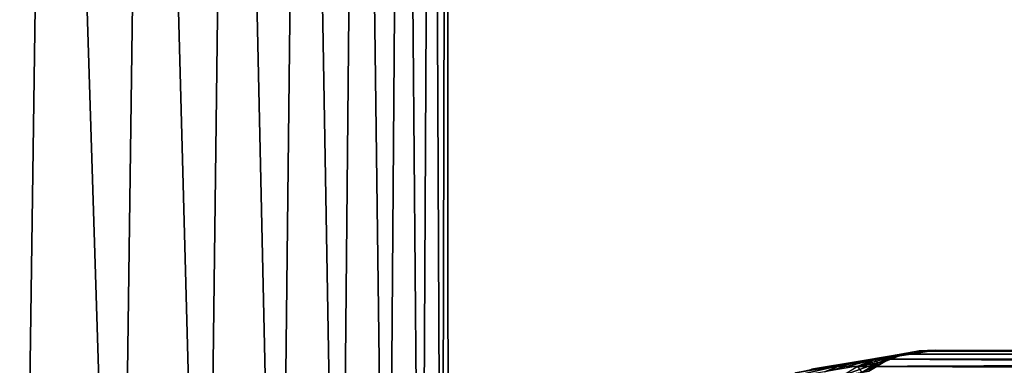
# Model space of a CAD drawing. Header units: metres. Extents: x -2 to 78, y -85 to 85.
# Tile 490 of 500: x 72.116 to 73.826, y 55.548 to 56.149. Entities that reach past the tile are written whole.
import ezdxf

# ---------------------------------------------------------------- set-up
doc = ezdxf.new("R2010")
doc.units = ezdxf.units.M
doc.layers.add('solid_20004802', color=7, linetype='CONTINUOUS')

msp = doc.modelspace()

# ---------------------------------------------------------------- linework, layer by layer
at = {"layer": 'solid_20004802'}
for points in [[(71.981583, 58.145981, 2.466537), (71.927071, 54.378647, 2.531838), (72.11731, 54.400711, 2.29027)], [(71.981583, 58.145981, -2.466537), (72.11731, 54.400711, -2.29027), (71.927071, 54.378647, -2.531838)], [(72.170265, 58.145981, 2.215452), (71.981583, 58.145981, 2.466537), (72.11731, 54.400711, 2.29027)], [(71.981583, 58.145981, -2.466537), (72.170265, 58.145981, -2.215452), (72.11731, 54.400711, -2.29027)], [(72.170265, 58.145981, 2.215452), (72.11731, 54.400711, 2.29027), (72.287796, 54.42168, 2.034685)], [(72.170265, 58.145981, -2.215452), (72.287796, 54.42168, -2.034685), (72.11731, 54.400711, -2.29027)], [(72.338127, 58.145981, 1.95), (72.170265, 58.145981, 2.215452), (72.287796, 54.42168, 2.034685)], [(72.170265, 58.145981, -2.215452), (72.338127, 58.145981, -1.95), (72.287796, 54.42168, -2.034685)], [(72.338127, 58.145981, 1.95), (72.287796, 54.42168, 2.034685), (72.437462, 54.44091, 1.766807)], [(72.338127, 58.145981, -1.95), (72.437462, 54.44091, -1.766808), (72.287796, 54.42168, -2.034685)], [(72.484085, 58.145981, 1.671901), (72.338127, 58.145981, 1.95), (72.437462, 54.44091, 1.766807)], [(72.338127, 58.145981, -1.95), (72.484085, 58.145981, -1.671901), (72.437462, 54.44091, -1.766808)], [(72.484085, 58.145981, 1.671901), (72.437462, 54.44091, 1.766807), (72.565445, 54.458038, 1.48837)], [(72.484085, 58.145981, -1.671901), (72.565445, 54.458038, -1.48837), (72.437462, 54.44091, -1.766808)], [(72.607185, 58.145981, 1.382959), (72.484085, 58.145981, 1.671901), (72.565445, 54.458038, 1.48837)], [(72.484085, 58.145981, -1.671901), (72.607185, 58.145981, -1.382959), (72.565445, 54.458038, -1.48837)], [(72.607185, 58.145981, 1.382959), (72.565445, 54.458038, 1.48837), (72.671043, 54.472664, 1.201166)], [(72.607185, 58.145981, -1.382959), (72.671043, 54.472664, -1.201166), (72.565445, 54.458038, -1.48837)], [(72.706642, 58.145981, 1.085048), (72.607185, 58.145981, 1.382959), (72.671043, 54.472664, 1.201166)], [(72.607185, 58.145981, -1.382959), (72.706642, 58.145981, -1.085048), (72.671043, 54.472664, -1.201166)], [(72.706642, 58.145981, 1.085048), (72.671043, 54.472664, 1.201166), (72.7537, 54.484352, 0.906962)], [(72.706642, 58.145981, -1.085048), (72.7537, 54.484352, -0.906962), (72.671043, 54.472664, -1.201166)], [(72.781807, 58.145981, 0.7801), (72.706642, 58.145981, 1.085048), (72.7537, 54.484352, 0.906962)], [(72.706642, 58.145981, -1.085048), (72.781807, 58.145981, -0.7801), (72.7537, 54.484352, -0.906962)], [(72.781807, 58.145981, 0.7801), (72.7537, 54.484352, 0.906962), (72.813019, 54.492912, 0.607526)], [(72.781807, 58.145981, -0.7801), (72.813019, 54.492912, -0.607526), (72.7537, 54.484352, -0.906962)], [(72.832191, 58.145981, 0.470093), (72.781807, 58.145981, 0.7801), (72.813019, 54.492912, 0.607526)], [(72.781807, 58.145981, -0.7801), (72.832191, 58.145981, -0.470093), (72.813019, 54.492912, -0.607526)], [(72.832191, 58.145981, 0.470093), (72.813019, 54.492912, 0.607526), (72.848709, 54.498138, 0.304638)], [(72.832191, 58.145981, -0.470093), (72.848709, 54.498138, -0.304638), (72.813019, 54.492912, -0.607526)], [(72.85746, 58.145981, 0.157037), (72.832191, 58.145981, 0.470093), (72.848709, 54.498138, 0.304638)], [(72.832191, 58.145981, -0.470093), (72.85746, 58.145981, -0.157037), (72.848709, 54.498138, -0.304638)], [(72.85746, 58.145981, 0.157037), (72.848709, 54.498138, 0.304638), (72.860626, 54.499878, 0)], [(72.85746, 58.145981, -0.157037), (72.860626, 54.499878, 0), (72.848709, 54.498138, -0.304638)], [(72.85746, 58.145981, -0.157037), (72.85746, 58.145981, 0.157037), (72.860626, 54.499878, 0)], [(77.104469, 55.560966, 0.684168), (73.605186, 55.557919, 0.935129), (73.525528, 55.545513, 1.249764)], [(77.104469, 55.5355, 1.367914), (77.104469, 55.560966, 0.684168), (73.525528, 55.545513, 1.249764)], [(73.630554, 55.564133, 0.632762), (73.600945, 55.557495, 0.627385), (73.542961, 55.54763, 0.93978)], [(73.572357, 55.554161, 0.94771), (73.630554, 55.564133, 0.632762), (73.542961, 55.54763, 0.93978)], [(73.636253, 55.563694, 0.312212), (73.606812, 55.551971, 0.309598), (73.571617, 55.545818, 0.622165)], [(73.600945, 55.557495, 0.627385), (73.636253, 55.563694, 0.312212), (73.571617, 55.545818, 0.622165)], [(73.630157, 55.563988, -0.641155), (73.571747, 55.553947, -0.955751), (73.600548, 55.557354, -0.635688)], [(73.606979, 55.55801, -0.932277), (73.571747, 55.553947, -0.955751), (73.630157, 55.563988, -0.641155)], [(73.605186, 55.557919, 0.935129), (73.630554, 55.564133, 0.632762), (73.572357, 55.554161, 0.94771)], [(73.630157, 55.563988, -0.641155), (73.600548, 55.557354, -0.635688), (73.636055, 55.563622, -0.320732)], [(73.636055, 55.563622, -0.320732), (73.600548, 55.557354, -0.635688), (73.606606, 55.551899, -0.318029)], [(73.665962, 55.570396, 0.31491), (73.636253, 55.563694, 0.312212), (73.600945, 55.557495, 0.627385)], [(73.630554, 55.564133, 0.632762), (73.665962, 55.570396, 0.31491), (73.600945, 55.557495, 0.627385)], [(73.605186, 55.557919, 0.935129), (73.661674, 55.566757, 0.619827), (73.630554, 55.564133, 0.632762)], [(77.104469, 55.560966, 0.684168), (73.661674, 55.566757, 0.619827), (73.605186, 55.557919, 0.935129)], [(73.636055, 55.563622, -0.320732), (73.606606, 55.551899, -0.318029), (73.618652, 55.554089, -0.004253)], [(73.648132, 55.565826, -0.004298), (73.618652, 55.554089, -0.004253), (73.606812, 55.551971, 0.309598)], [(73.636253, 55.563694, 0.312212), (73.648132, 55.565826, -0.004298), (73.606812, 55.551971, 0.309598)], [(73.662933, 55.566814, -0.617353), (73.606979, 55.55801, -0.932277), (73.630157, 55.563988, -0.641155)], [(77.104469, 55.560966, -0.684168), (73.606979, 55.55801, -0.932277), (73.662933, 55.566814, -0.617353)], [(77.104469, 55.560966, -0.684168), (77.104469, 55.5355, -1.367914), (73.606979, 55.55801, -0.932277)], [(73.648132, 55.565826, -0.004298), (73.636055, 55.563622, -0.320732), (73.618652, 55.554089, -0.004253)], [(73.665764, 55.570324, -0.323525), (73.630157, 55.563988, -0.641155), (73.636055, 55.563622, -0.320732)], [(73.662933, 55.566814, -0.617353), (73.630157, 55.563988, -0.641155), (73.665764, 55.570324, -0.323525)], [(73.661674, 55.566757, 0.619827), (73.665962, 55.570396, 0.31491), (73.630554, 55.564133, 0.632762)], [(73.665764, 55.570324, -0.323525), (73.636055, 55.563622, -0.320732), (73.648132, 55.565826, -0.004298)], [(73.677864, 55.572548, -0.004346), (73.648132, 55.565826, -0.004298), (73.636253, 55.563694, 0.312212)], [(73.665962, 55.570396, 0.31491), (73.677864, 55.572548, -0.004346), (73.636253, 55.563694, 0.312212)], [(73.677864, 55.572548, -0.004346), (73.665764, 55.570324, -0.323525), (73.648132, 55.565826, -0.004298)], [(73.661674, 55.566757, 0.619827), (73.695442, 55.571976, 0.307949), (73.665962, 55.570396, 0.31491)], [(77.104469, 55.569458), (73.695442, 55.571976, 0.307949), (73.661674, 55.566757, 0.619827)], [(77.104469, 55.560966, 0.684168), (77.104469, 55.569458), (73.661674, 55.566757, 0.619827)], [(73.695724, 55.571991, -0.306423), (73.662933, 55.566814, -0.617353), (73.665764, 55.570324, -0.323525)], [(77.104469, 55.560966, -0.684168), (73.662933, 55.566814, -0.617353), (73.695724, 55.571991, -0.306423)], [(73.695724, 55.571991, -0.306423), (73.665764, 55.570324, -0.323525), (73.677864, 55.572548, -0.004346)], [(73.706505, 55.573685, 0.000001), (73.677864, 55.572548, -0.004346), (73.665962, 55.570396, 0.31491)], [(73.695442, 55.571976, 0.307949), (73.706505, 55.573685, 0.000001), (73.665962, 55.570396, 0.31491)], [(73.706505, 55.573685, 0.000001), (73.695724, 55.571991, -0.306423), (73.677864, 55.572548, -0.004346)], [(75.390091, 55.57185), (73.706505, 55.573685, 0.000001), (73.695442, 55.571976, 0.307949)], [(77.104469, 55.569458), (75.390091, 55.57185), (73.695442, 55.571976, 0.307949)], [(77.104469, 55.560966, -0.684168), (73.695724, 55.571991, -0.306423), (73.706505, 55.573685, 0.000001)], [(77.104469, 55.560966, -0.684168), (73.706505, 55.573685, 0.000001), (75.390091, 55.57185)], [(73.542961, 55.54763, 0.93978), (73.513863, 55.53603, 0.932051), (73.43428, 55.522999, 1.237817)], [(73.463013, 55.534496, 1.247923), (73.542961, 55.54763, 0.93978), (73.43428, 55.522999, 1.237817)], [(73.572357, 55.554161, 0.94771), (73.542961, 55.54763, 0.93978), (73.463013, 55.534496, 1.247923)], [(73.492073, 55.540886, 1.25824), (73.572357, 55.554161, 0.94771), (73.463013, 55.534496, 1.247923)], [(73.571747, 55.553947, -0.955751), (73.491234, 55.540611, -1.265811), (73.542343, 55.547421, -0.947736)], [(73.527718, 55.545635, -1.247071), (73.491234, 55.540611, -1.265811), (73.571747, 55.553947, -0.955751)], [(73.525528, 55.545513, 1.249764), (73.572357, 55.554161, 0.94771), (73.492073, 55.540886, 1.25824)], [(73.600945, 55.557495, 0.627385), (73.571617, 55.545818, 0.622165), (73.513863, 55.53603, 0.932051)], [(73.542961, 55.54763, 0.93978), (73.600945, 55.557495, 0.627385), (73.513863, 55.53603, 0.932051)], [(73.525528, 55.545513, 1.249764), (73.605186, 55.557919, 0.935129), (73.572357, 55.554161, 0.94771)], [(73.606979, 55.55801, -0.932277), (73.527718, 55.545635, -1.247071), (73.571747, 55.553947, -0.955751)], [(77.104469, 55.5355, -1.367914), (73.527718, 55.545635, -1.247071), (73.606979, 55.55801, -0.932277)], [(73.600548, 55.557354, -0.635688), (73.542343, 55.547421, -0.947736), (73.571213, 55.545677, -0.630382)], [(73.571747, 55.553947, -0.955751), (73.542343, 55.547421, -0.947736), (73.600548, 55.557354, -0.635688)], [(73.606812, 55.551971, 0.309598), (73.578865, 55.535198, 0.307183), (73.543816, 55.529068, 0.617332)], [(73.571617, 55.545818, 0.622165), (73.606812, 55.551971, 0.309598), (73.543816, 55.529068, 0.617332)], [(73.600548, 55.557354, -0.635688), (73.571213, 55.545677, -0.630382), (73.606606, 55.551899, -0.318029)], [(73.606606, 55.551899, -0.318029), (73.571213, 55.545677, -0.630382), (73.578659, 55.535126, -0.315538)], [(73.606606, 55.551899, -0.318029), (73.578659, 55.535126, -0.315538), (73.59066, 55.537304, -0.004214)], [(73.618652, 55.554089, -0.004253), (73.59066, 55.537304, -0.004214), (73.578865, 55.535198, 0.307183)], [(73.606812, 55.551971, 0.309598), (73.618652, 55.554089, -0.004253), (73.578865, 55.535198, 0.307183)], [(73.618652, 55.554089, -0.004253), (73.606606, 55.551899, -0.318029), (73.59066, 55.537304, -0.004214)]]:
    msp.add_3dface(points, dxfattribs=at)

doc.saveas('drawing.dxf')
